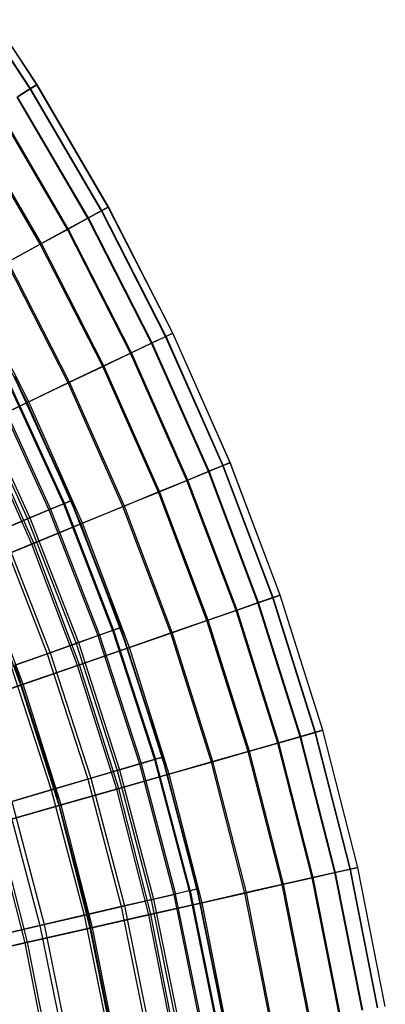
# Model space of a CAD drawing. Extents: x 0.1 to 12.1, y -6 to 6.
# Tile 320 of 334: x 11.1 to 12, y 1 to 3.3. Entities that reach past the tile are written whole.
import ezdxf

# ---------------------------------------------------------------- set-up
doc = ezdxf.new("R2010")
doc.units = 0
doc.header["$LTSCALE"] = 2.54
doc.layers.get('0').update_dxf_attribs({"linetype": 'CONTINUOUS'})

# ---------------------------------------------------------------- blocks, each defined once
blk = doc.blocks.new('DROPS_COLOR_B-11195_STL')
at = {"color": 0}
for p, q in [((11.0835, 2.4699, 7.1893), (11.2164, 2.1791, 7.1893)), ((11.0835, 2.4699, 7.1893), (11.2164, 2.1791, 7.1893)), ((11.0858, 2.471, 8.1669), (11.2187, 2.1801, 8.1669)), ((11.0858, 2.471, 8.1669), (11.2187, 2.1801, 8.1669)), ((11.1005, 2.4782, 7.515), (11.2337, 2.1864, 7.515)), ((11.1005, 2.4782, 7.515), (11.2337, 2.1864, 7.515)), ((11.1012, 2.4786, 7.8412), (11.2345, 2.1868, 7.8412)), ((11.1012, 2.4786, 7.8412), (11.2345, 2.1868, 7.8412)), ((11.0505, 2.4537, 6.8652), (11.1824, 2.1648, 6.8652)), ((11.0505, 2.4537, 6.8652), (11.1824, 2.1648, 6.8652)), ((11.0543, 2.4555, 8.4912), (11.1863, 2.1664, 8.4912)), ((11.0543, 2.4555, 8.4912), (11.1863, 2.1664, 8.4912)), ((11.0014, 2.4295, 6.5436), (11.132, 2.1435, 6.5436)), ((11.0014, 2.4295, 6.5436), (11.132, 2.1435, 6.5436)), ((11.0067, 2.4321, 8.8131), (11.1374, 2.1457, 8.8131)), ((11.0067, 2.4321, 8.8131), (11.1374, 2.1457, 8.8131)), ((11.1824, 2.1648, 6.8652), (11.2164, 2.1791, 7.1893)), ((11.1824, 2.1648, 6.8652), (11.2164, 2.1791, 7.1893)), ((11.2187, 2.1801, 8.1669), (11.1863, 2.1664, 8.4912)), ((11.2187, 2.1801, 8.1669), (11.1863, 2.1664, 8.4912)), ((11.2164, 2.1791, 7.1893), (11.2337, 2.1864, 7.515)), ((11.2164, 2.1791, 7.1893), (11.2337, 2.1864, 7.515)), ((11.2164, 2.1791, 7.1893), (11.3323, 1.8812, 7.1893)), ((11.2164, 2.1791, 7.1893), (11.3323, 1.8812, 7.1893)), ((11.2345, 2.1868, 7.8412), (11.2187, 2.1801, 8.1669)), ((11.2345, 2.1868, 7.8412), (11.2187, 2.1801, 8.1669)), ((11.2187, 2.1801, 8.1669), (11.3347, 1.882, 8.1669)), ((11.2187, 2.1801, 8.1669), (11.3347, 1.882, 8.1669)), ((11.2337, 2.1864, 7.515), (11.2345, 2.1868, 7.8412)), ((11.2337, 2.1864, 7.515), (11.2345, 2.1868, 7.8412)), ((11.2337, 2.1864, 7.515), (11.3501, 1.8875, 7.515)), ((11.2337, 2.1864, 7.515), (11.3501, 1.8875, 7.515)), ((11.2345, 2.1868, 7.8412), (11.3509, 1.8878, 7.8412)), ((11.2345, 2.1868, 7.8412), (11.3509, 1.8878, 7.8412)), ((11.132, 2.1435, 6.5436), (11.1824, 2.1648, 6.8652)), ((11.132, 2.1435, 6.5436), (11.1824, 2.1648, 6.8652)), ((11.1863, 2.1664, 8.4912), (11.1374, 2.1457, 8.8131)), ((11.1863, 2.1664, 8.4912), (11.1374, 2.1457, 8.8131)), ((11.1824, 2.1648, 6.8652), (11.2976, 1.8688, 6.8652)), ((11.1824, 2.1648, 6.8652), (11.2976, 1.8688, 6.8652)), ((11.1863, 2.1664, 8.4912), (11.3016, 1.8702, 8.4912)), ((11.1863, 2.1664, 8.4912), (11.3016, 1.8702, 8.4912)), ((11.0654, 2.1153, 6.2255), (11.132, 2.1435, 6.5436)), ((11.0654, 2.1153, 6.2255), (11.132, 2.1435, 6.5436)), ((11.1374, 2.1457, 8.8131), (11.0723, 2.1182, 9.1315)), ((11.1374, 2.1457, 8.8131), (11.0723, 2.1182, 9.1315)), ((11.132, 2.1435, 6.5436), (11.2461, 1.8504, 6.5436)), ((11.132, 2.1435, 6.5436), (11.2461, 1.8504, 6.5436)), ((11.1374, 2.1457, 8.8131), (11.2517, 1.8524, 8.8131)), ((11.1374, 2.1457, 8.8131), (11.2517, 1.8524, 8.8131)), ((11.0654, 2.1153, 6.2255), (11.1779, 1.8261, 6.2255)), ((11.0654, 2.1153, 6.2255), (11.1779, 1.8261, 6.2255)), ((11.0723, 2.1182, 9.1315), (11.185, 1.8286, 9.1315)), ((11.0723, 2.1182, 9.1315), (11.185, 1.8286, 9.1315)), ((11.2976, 1.8688, 6.8652), (11.3323, 1.8812, 7.1893)), ((11.2976, 1.8688, 6.8652), (11.3323, 1.8812, 7.1893)), ((11.3347, 1.882, 8.1669), (11.3016, 1.8702, 8.4912)), ((11.3347, 1.882, 8.1669), (11.3016, 1.8702, 8.4912)), ((11.3323, 1.8812, 7.1893), (11.3501, 1.8875, 7.515)), ((11.3323, 1.8812, 7.1893), (11.3501, 1.8875, 7.515)), ((11.3323, 1.8812, 7.1893), (11.4311, 1.5771, 7.1893)), ((11.3323, 1.8812, 7.1893), (11.4311, 1.5771, 7.1893)), ((11.3509, 1.8878, 7.8412), (11.3347, 1.882, 8.1669)), ((11.3509, 1.8878, 7.8412), (11.3347, 1.882, 8.1669)), ((11.3347, 1.882, 8.1669), (11.4336, 1.5778, 8.1669)), ((11.3347, 1.882, 8.1669), (11.4336, 1.5778, 8.1669)), ((11.3501, 1.8875, 7.515), (11.3509, 1.8878, 7.8412)), ((11.3501, 1.8875, 7.515), (11.3509, 1.8878, 7.8412)), ((11.3501, 1.8875, 7.515), (11.4492, 1.5824, 7.515)), ((11.3501, 1.8875, 7.515), (11.4492, 1.5824, 7.515)), ((11.3509, 1.8878, 7.8412), (11.4501, 1.5827, 7.8412)), ((11.3509, 1.8878, 7.8412), (11.4501, 1.5827, 7.8412)), ((11.2461, 1.8504, 6.5436), (11.2976, 1.8688, 6.8652)), ((11.2461, 1.8504, 6.5436), (11.2976, 1.8688, 6.8652)), ((11.3016, 1.8702, 8.4912), (11.2517, 1.8524, 8.8131)), ((11.3016, 1.8702, 8.4912), (11.2517, 1.8524, 8.8131)), ((11.2976, 1.8688, 6.8652), (11.3958, 1.5667, 6.8652)), ((11.2976, 1.8688, 6.8652), (11.3958, 1.5667, 6.8652)), ((11.3016, 1.8702, 8.4912), (11.3998, 1.5679, 8.4912)), ((11.3016, 1.8702, 8.4912), (11.3998, 1.5679, 8.4912)), ((11.1779, 1.8261, 6.2255), (11.2461, 1.8504, 6.5436)), ((11.1779, 1.8261, 6.2255), (11.2461, 1.8504, 6.5436)), ((11.2517, 1.8524, 8.8131), (11.185, 1.8286, 9.1315)), ((11.2517, 1.8524, 8.8131), (11.185, 1.8286, 9.1315)), ((11.2461, 1.8504, 6.5436), (11.3433, 1.5513, 6.5436)), ((11.2461, 1.8504, 6.5436), (11.3433, 1.5513, 6.5436)), ((11.2517, 1.8524, 8.8131), (11.3489, 1.553, 8.8131)), ((11.2517, 1.8524, 8.8131), (11.3489, 1.553, 8.8131)), ((11.0933, 1.7959, 5.9119), (11.1779, 1.8261, 6.2255)), ((11.0933, 1.7959, 5.9119), (11.1779, 1.8261, 6.2255)), ((11.185, 1.8286, 9.1315), (11.1019, 1.799, 9.4456)), ((11.185, 1.8286, 9.1315), (11.1019, 1.799, 9.4456)), ((11.1779, 1.8261, 6.2255), (11.2739, 1.5309, 6.2255)), ((11.1779, 1.8261, 6.2255), (11.2739, 1.5309, 6.2255)), ((11.185, 1.8286, 9.1315), (11.2811, 1.533, 9.1315)), ((11.185, 1.8286, 9.1315), (11.2811, 1.533, 9.1315)), ((11.0933, 1.7959, 5.9119), (11.1876, 1.5056, 5.9119)), ((11.0933, 1.7959, 5.9119), (11.1876, 1.5056, 5.9119)), ((11.1019, 1.799, 9.4456), (11.1964, 1.5082, 9.4456)), ((11.1019, 1.799, 9.4456), (11.1964, 1.5082, 9.4456)), ((11.4311, 1.5771, 7.1893), (11.3958, 1.5667, 6.8652)), ((11.4311, 1.5771, 7.1893), (11.3958, 1.5667, 6.8652)), ((11.3998, 1.5679, 8.4912), (11.4336, 1.5778, 8.1669)), ((11.3998, 1.5679, 8.4912), (11.4336, 1.5778, 8.1669)), ((11.4492, 1.5824, 7.515), (11.4311, 1.5771, 7.1893)), ((11.4492, 1.5824, 7.515), (11.4311, 1.5771, 7.1893)), ((11.4311, 1.5771, 7.1893), (11.5124, 1.2679, 7.1893)), ((11.4311, 1.5771, 7.1893), (11.5124, 1.2679, 7.1893)), ((11.4336, 1.5778, 8.1669), (11.4501, 1.5827, 7.8412)), ((11.4336, 1.5778, 8.1669), (11.4501, 1.5827, 7.8412)), ((11.5149, 1.2685, 8.1669), (11.4336, 1.5778, 8.1669)), ((11.5149, 1.2685, 8.1669), (11.4336, 1.5778, 8.1669)), ((11.4501, 1.5827, 7.8412), (11.4492, 1.5824, 7.515)), ((11.4501, 1.5827, 7.8412), (11.4492, 1.5824, 7.515)), ((11.4492, 1.5824, 7.515), (11.5308, 1.2722, 7.515)), ((11.4492, 1.5824, 7.515), (11.5308, 1.2722, 7.515)), ((11.4501, 1.5827, 7.8412), (11.5316, 1.2724, 7.8412)), ((11.4501, 1.5827, 7.8412), (11.5316, 1.2724, 7.8412)), ((11.2811, 1.533, 9.1315), (11.3489, 1.553, 8.8131)), ((11.2811, 1.533, 9.1315), (11.3489, 1.553, 8.8131)), ((11.3958, 1.5667, 6.8652), (11.3433, 1.5513, 6.5436)), ((11.3958, 1.5667, 6.8652), (11.3433, 1.5513, 6.5436)), ((11.3489, 1.553, 8.8131), (11.3998, 1.5679, 8.4912)), ((11.3489, 1.553, 8.8131), (11.3998, 1.5679, 8.4912)), ((11.3489, 1.553, 8.8131), (11.429, 1.2485, 8.8131)), ((11.3489, 1.553, 8.8131), (11.429, 1.2485, 8.8131)), ((11.3958, 1.5667, 6.8652), (11.4765, 1.2596, 6.8652)), ((11.3958, 1.5667, 6.8652), (11.4765, 1.2596, 6.8652)), ((11.3998, 1.5679, 8.4912), (11.4806, 1.2605, 8.4912)), ((11.3998, 1.5679, 8.4912), (11.4806, 1.2605, 8.4912)), ((11.2739, 1.5309, 6.2255), (11.1876, 1.5056, 5.9119)), ((11.2739, 1.5309, 6.2255), (11.1876, 1.5056, 5.9119)), ((11.1964, 1.5082, 9.4456), (11.2811, 1.533, 9.1315)), ((11.1964, 1.5082, 9.4456), (11.2811, 1.533, 9.1315)), ((11.3433, 1.5513, 6.5436), (11.2739, 1.5309, 6.2255)), ((11.3433, 1.5513, 6.5436), (11.2739, 1.5309, 6.2255)), ((11.2739, 1.5309, 6.2255), (11.3527, 1.2308, 6.2255)), ((11.2739, 1.5309, 6.2255), (11.3527, 1.2308, 6.2255)), ((11.2811, 1.533, 9.1315), (11.3601, 1.2325, 9.1315)), ((11.2811, 1.533, 9.1315), (11.3601, 1.2325, 9.1315)), ((11.3433, 1.5513, 6.5436), (11.4233, 1.2472, 6.5436)), ((11.3433, 1.5513, 6.5436), (11.4233, 1.2472, 6.5436)), ((11.0952, 1.4785, 9.7543), (11.1964, 1.5082, 9.4456)), ((11.0952, 1.4785, 9.7543), (11.1964, 1.5082, 9.4456)), ((11.1964, 1.5082, 9.4456), (11.2741, 1.2125, 9.4456)), ((11.1964, 1.5082, 9.4456), (11.2741, 1.2125, 9.4456)), ((11.1876, 1.5056, 5.9119), (11.0849, 1.4755, 5.6038)), ((11.1876, 1.5056, 5.9119), (11.0849, 1.4755, 5.6038)), ((11.1876, 1.5056, 5.9119), (11.2652, 1.2104, 5.9119)), ((11.1876, 1.5056, 5.9119), (11.2652, 1.2104, 5.9119)), ((11.0849, 1.4755, 5.6038), (11.161, 1.1862, 5.6038)), ((11.0849, 1.4755, 5.6038), (11.161, 1.1862, 5.6038)), ((11.0952, 1.4785, 9.7543), (11.1714, 1.1886, 9.7543)), ((11.0952, 1.4785, 9.7543), (11.1714, 1.1886, 9.7543)), ((11.4765, 1.2596, 6.8652), (11.4233, 1.2472, 6.5436)), ((11.4765, 1.2596, 6.8652), (11.4233, 1.2472, 6.5436)), ((11.429, 1.2485, 8.8131), (11.4806, 1.2605, 8.4912)), ((11.429, 1.2485, 8.8131), (11.4806, 1.2605, 8.4912)), ((11.5124, 1.2679, 7.1893), (11.4765, 1.2596, 6.8652)), ((11.5124, 1.2679, 7.1893), (11.4765, 1.2596, 6.8652)), ((11.4765, 1.2596, 6.8652), (11.5396, 0.9483, 6.8652)), ((11.4765, 1.2596, 6.8652), (11.5396, 0.9483, 6.8652)), ((11.5149, 1.2685, 8.1669), (11.4806, 1.2605, 8.4912)), ((11.5149, 1.2685, 8.1669), (11.4806, 1.2605, 8.4912)), ((11.5437, 0.949, 8.4912), (11.4806, 1.2605, 8.4912)), ((11.5437, 0.949, 8.4912), (11.4806, 1.2605, 8.4912)), ((11.5308, 1.2722, 7.515), (11.5124, 1.2679, 7.1893)), ((11.5308, 1.2722, 7.515), (11.5124, 1.2679, 7.1893)), ((11.5124, 1.2679, 7.1893), (11.5759, 0.9546, 7.1893)), ((11.5124, 1.2679, 7.1893), (11.5759, 0.9546, 7.1893)), ((11.5149, 1.2685, 8.1669), (11.5316, 1.2724, 7.8412)), ((11.5149, 1.2685, 8.1669), (11.5316, 1.2724, 7.8412)), ((11.5149, 1.2685, 8.1669), (11.5784, 0.955, 8.1669)), ((11.5149, 1.2685, 8.1669), (11.5784, 0.955, 8.1669)), ((11.5316, 1.2724, 7.8412), (11.5308, 1.2722, 7.515)), ((11.5316, 1.2724, 7.8412), (11.5308, 1.2722, 7.515)), ((11.5308, 1.2722, 7.515), (11.5945, 0.9578, 7.515)), ((11.5308, 1.2722, 7.515), (11.5945, 0.9578, 7.515)), ((11.5316, 1.2724, 7.8412), (11.5953, 0.9579, 7.8412)), ((11.5316, 1.2724, 7.8412), (11.5953, 0.9579, 7.8412)), ((11.3527, 1.2308, 6.2255), (11.2652, 1.2104, 5.9119)), ((11.3527, 1.2308, 6.2255), (11.2652, 1.2104, 5.9119)), ((11.2741, 1.2125, 9.4456), (11.3601, 1.2325, 9.1315)), ((11.2741, 1.2125, 9.4456), (11.3601, 1.2325, 9.1315)), ((11.4233, 1.2472, 6.5436), (11.3527, 1.2308, 6.2255)), ((11.4233, 1.2472, 6.5436), (11.3527, 1.2308, 6.2255)), ((11.3527, 1.2308, 6.2255), (11.4144, 0.9266, 6.2255)), ((11.3527, 1.2308, 6.2255), (11.4144, 0.9266, 6.2255)), ((11.3601, 1.2325, 9.1315), (11.429, 1.2485, 8.8131)), ((11.3601, 1.2325, 9.1315), (11.429, 1.2485, 8.8131)), ((11.3601, 1.2325, 9.1315), (11.4218, 0.9279, 9.1315)), ((11.3601, 1.2325, 9.1315), (11.4218, 0.9279, 9.1315)), ((11.4233, 1.2472, 6.5436), (11.4857, 0.939, 6.5436)), ((11.4233, 1.2472, 6.5436), (11.4857, 0.939, 6.5436)), ((11.429, 1.2485, 8.8131), (11.4915, 0.94, 8.8131)), ((11.429, 1.2485, 8.8131), (11.4915, 0.94, 8.8131)), ((11.2652, 1.2104, 5.9119), (11.161, 1.1862, 5.6038)), ((11.2652, 1.2104, 5.9119), (11.161, 1.1862, 5.6038)), ((11.1714, 1.1886, 9.7543), (11.2741, 1.2125, 9.4456)), ((11.1714, 1.1886, 9.7543), (11.2741, 1.2125, 9.4456)), ((11.2652, 1.2104, 5.9119), (11.3258, 0.9113, 5.9119)), ((11.2652, 1.2104, 5.9119), (11.3258, 0.9113, 5.9119)), ((11.2741, 1.2125, 9.4456), (11.3348, 0.9128, 9.4456)), ((11.2741, 1.2125, 9.4456), (11.3348, 0.9128, 9.4456)), ((11.161, 1.1862, 5.6038), (11.0403, 1.1581, 5.3021)), ((11.161, 1.1862, 5.6038), (11.0403, 1.1581, 5.3021)), ((11.0522, 1.1609, 10.0567), (11.1714, 1.1886, 9.7543)), ((11.0522, 1.1609, 10.0567), (11.1714, 1.1886, 9.7543)), ((11.161, 1.1862, 5.6038), (11.2204, 0.893, 5.6038)), ((11.161, 1.1862, 5.6038), (11.2204, 0.893, 5.6038)), ((11.1714, 1.1886, 9.7543), (11.2309, 0.8949, 9.7543)), ((11.1714, 1.1886, 9.7543), (11.2309, 0.8949, 9.7543))]:
    blk.add_line(p, q, dxfattribs=at)
blk = doc.blocks.new('GROUP_1')
at = {"color": 0}
for p, q in [((11.0941, 9.163, 5.8286), (10.9102, 9.4412, 5.8286)), ((11.0941, 9.163, 5.8286), (10.9102, 9.4412, 5.8286)), ((11.0943, 9.1631, 6.159), (10.9105, 9.4414, 6.159)), ((11.0943, 9.1631, 6.159), (10.9105, 9.4414, 6.159)), ((11.0783, 9.1532, 5.4987), (10.8951, 9.4305, 5.4987)), ((11.0783, 9.1532, 5.4987), (10.8951, 9.4305, 5.4987)), ((11.0792, 9.1537, 6.489), (10.8959, 9.4311, 6.489)), ((11.0792, 9.1537, 6.489), (10.8959, 9.4311, 6.489)), ((11.0783, 9.1532, 5.4987), (11.0941, 9.163, 5.8286)), ((11.0783, 9.1532, 5.4987), (11.0941, 9.163, 5.8286)), ((11.0943, 9.1631, 6.159), (11.0792, 9.1537, 6.489)), ((11.0943, 9.1631, 6.159), (11.0792, 9.1537, 6.489)), ((11.0941, 9.163, 5.8286), (11.0943, 9.1631, 6.159)), ((11.0941, 9.163, 5.8286), (11.0943, 9.1631, 6.159)), ((11.2621, 8.875, 5.8286), (11.0941, 9.163, 5.8286)), ((11.2621, 8.875, 5.8286), (11.0941, 9.163, 5.8286)), ((11.2624, 8.8751, 6.159), (11.0943, 9.1631, 6.159)), ((11.2624, 8.8751, 6.159), (11.0943, 9.1631, 6.159)), ((11.0472, 9.1338, 5.1703), (11.0783, 9.1532, 5.4987)), ((11.0472, 9.1338, 5.1703), (11.0783, 9.1532, 5.4987)), ((11.2137, 8.8485, 5.1703), (11.0472, 9.1338, 5.1703)), ((11.2137, 8.8485, 5.1703), (11.0472, 9.1338, 5.1703)), ((11.0792, 9.1537, 6.489), (11.0486, 9.1347, 6.8175)), ((11.0792, 9.1537, 6.489), (11.0486, 9.1347, 6.8175)), ((11.2152, 8.8493, 6.8175), (11.0486, 9.1347, 6.8175)), ((11.2152, 8.8493, 6.8175), (11.0486, 9.1347, 6.8175)), ((11.2458, 8.8661, 5.4987), (11.0783, 9.1532, 5.4987)), ((11.2458, 8.8661, 5.4987), (11.0783, 9.1532, 5.4987)), ((11.2467, 8.8666, 6.489), (11.0792, 9.1537, 6.489)), ((11.2467, 8.8666, 6.489), (11.0792, 9.1537, 6.489)), ((11.1657, 8.8222, 4.8444), (11.0007, 9.105, 4.8444)), ((11.1657, 8.8222, 4.8444), (11.0007, 9.105, 4.8444)), ((11.1678, 8.8234, 7.1435), (11.0027, 9.1062, 7.1435)), ((11.1678, 8.8234, 7.1435), (11.0027, 9.1062, 7.1435)), ((11.102, 8.7874, 4.522), (10.9391, 9.0667, 4.522)), ((11.102, 8.7874, 4.522), (10.9391, 9.0667, 4.522)), ((11.1047, 8.7889, 7.466), (10.9417, 9.0683, 7.466)), ((11.1047, 8.7889, 7.466), (10.9417, 9.0683, 7.466)), ((11.2137, 8.8485, 5.1703), (11.2458, 8.8661, 5.4987)), ((11.2137, 8.8485, 5.1703), (11.2458, 8.8661, 5.4987)), ((11.2467, 8.8666, 6.489), (11.2152, 8.8493, 6.8175)), ((11.2467, 8.8666, 6.489), (11.2152, 8.8493, 6.8175)), ((11.2458, 8.8661, 5.4987), (11.2621, 8.875, 5.8286)), ((11.2458, 8.8661, 5.4987), (11.2621, 8.875, 5.8286)), ((11.3972, 8.5701, 5.4987), (11.2458, 8.8661, 5.4987)), ((11.3972, 8.5701, 5.4987), (11.2458, 8.8661, 5.4987)), ((11.2624, 8.8751, 6.159), (11.2467, 8.8666, 6.489)), ((11.2624, 8.8751, 6.159), (11.2467, 8.8666, 6.489)), ((11.3981, 8.5705, 6.489), (11.2467, 8.8666, 6.489)), ((11.3981, 8.5705, 6.489), (11.2467, 8.8666, 6.489)), ((11.2621, 8.875, 5.8286), (11.2624, 8.8751, 6.159)), ((11.2621, 8.875, 5.8286), (11.2624, 8.8751, 6.159)), ((11.4139, 8.5781, 5.8286), (11.2621, 8.875, 5.8286)), ((11.4139, 8.5781, 5.8286), (11.2621, 8.875, 5.8286)), ((11.4142, 8.5782, 6.159), (11.2624, 8.8751, 6.159)), ((11.4142, 8.5782, 6.159), (11.2624, 8.8751, 6.159)), ((11.1657, 8.8222, 4.8444), (11.2137, 8.8485, 5.1703)), ((11.1657, 8.8222, 4.8444), (11.2137, 8.8485, 5.1703)), ((11.2152, 8.8493, 6.8175), (11.1678, 8.8234, 7.1435)), ((11.2152, 8.8493, 6.8175), (11.1678, 8.8234, 7.1435)), ((11.3641, 8.5543, 5.1703), (11.2137, 8.8485, 5.1703)), ((11.3641, 8.5543, 5.1703), (11.2137, 8.8485, 5.1703)), ((11.3656, 8.555, 6.8175), (11.2152, 8.8493, 6.8175)), ((11.3656, 8.555, 6.8175), (11.2152, 8.8493, 6.8175)), ((11.102, 8.7874, 4.522), (11.1657, 8.8222, 4.8444)), ((11.102, 8.7874, 4.522), (11.1657, 8.8222, 4.8444)), ((11.1678, 8.8234, 7.1435), (11.1047, 8.7889, 7.466)), ((11.1678, 8.8234, 7.1435), (11.1047, 8.7889, 7.466)), ((11.3147, 8.5308, 4.8444), (11.1657, 8.8222, 4.8444)), ((11.3147, 8.5308, 4.8444), (11.1657, 8.8222, 4.8444)), ((11.3168, 8.5318, 7.1435), (11.1678, 8.8234, 7.1435)), ((11.3168, 8.5318, 7.1435), (11.1678, 8.8234, 7.1435)), ((11.0229, 8.7442, 4.2042), (11.102, 8.7874, 4.522)), ((11.0229, 8.7442, 4.2042), (11.102, 8.7874, 4.522)), ((11.1047, 8.7889, 7.466), (11.0262, 8.7459, 7.784)), ((11.1047, 8.7889, 7.466), (11.0262, 8.7459, 7.784)), ((11.2492, 8.4996, 4.522), (11.102, 8.7874, 4.522)), ((11.2492, 8.4996, 4.522), (11.102, 8.7874, 4.522)), ((11.252, 8.5009, 7.466), (11.1047, 8.7889, 7.466)), ((11.252, 8.5009, 7.466), (11.1047, 8.7889, 7.466)), ((11.1678, 8.4608, 4.2042), (11.0229, 8.7442, 4.2042)), ((11.1678, 8.4608, 4.2042), (11.0229, 8.7442, 4.2042)), ((11.1711, 8.4624, 7.784), (11.0262, 8.7459, 7.784)), ((11.1711, 8.4624, 7.784), (11.0262, 8.7459, 7.784)), ((11.0707, 8.4145, 3.8917), (10.9286, 8.6926, 3.8917)), ((11.0707, 8.4145, 3.8917), (10.9286, 8.6926, 3.8917)), ((11.0746, 8.4164, 8.0967), (10.9324, 8.6946, 8.0967)), ((11.0746, 8.4164, 8.0967), (10.9324, 8.6946, 8.0967)), ((11.3972, 8.5701, 5.4987), (11.4139, 8.5781, 5.8286)), ((11.3972, 8.5701, 5.4987), (11.4139, 8.5781, 5.8286)), ((11.4142, 8.5782, 6.159), (11.3981, 8.5705, 6.489)), ((11.4142, 8.5782, 6.159), (11.3981, 8.5705, 6.489)), ((11.4139, 8.5781, 5.8286), (11.4142, 8.5782, 6.159)), ((11.4139, 8.5781, 5.8286), (11.4142, 8.5782, 6.159)), ((11.549, 8.2732, 5.8286), (11.4139, 8.5781, 5.8286)), ((11.549, 8.2732, 5.8286), (11.4139, 8.5781, 5.8286)), ((11.5493, 8.2733, 6.159), (11.4142, 8.5782, 6.159)), ((11.5493, 8.2733, 6.159), (11.4142, 8.5782, 6.159)), ((11.3147, 8.5308, 4.8444), (11.3641, 8.5543, 5.1703)), ((11.3147, 8.5308, 4.8444), (11.3641, 8.5543, 5.1703)), ((11.3656, 8.555, 6.8175), (11.3168, 8.5318, 7.1435)), ((11.3656, 8.555, 6.8175), (11.3168, 8.5318, 7.1435)), ((11.3641, 8.5543, 5.1703), (11.3972, 8.5701, 5.4987)), ((11.3641, 8.5543, 5.1703), (11.3972, 8.5701, 5.4987)), ((11.4979, 8.2523, 5.1703), (11.3641, 8.5543, 5.1703)), ((11.4979, 8.2523, 5.1703), (11.3641, 8.5543, 5.1703)), ((11.3981, 8.5705, 6.489), (11.3656, 8.555, 6.8175)), ((11.3981, 8.5705, 6.489), (11.3656, 8.555, 6.8175)), ((11.4995, 8.2529, 6.8175), (11.3656, 8.555, 6.8175)), ((11.4995, 8.2529, 6.8175), (11.3656, 8.555, 6.8175)), ((11.5318, 8.2662, 5.4987), (11.3972, 8.5701, 5.4987)), ((11.5318, 8.2662, 5.4987), (11.3972, 8.5701, 5.4987)), ((11.5328, 8.2666, 6.489), (11.3981, 8.5705, 6.489)), ((11.5328, 8.2666, 6.489), (11.3981, 8.5705, 6.489)), ((11.2492, 8.4996, 4.522), (11.3147, 8.5308, 4.8444)), ((11.2492, 8.4996, 4.522), (11.3147, 8.5308, 4.8444)), ((11.3168, 8.5318, 7.1435), (11.252, 8.5009, 7.466)), ((11.3168, 8.5318, 7.1435), (11.252, 8.5009, 7.466)), ((11.4473, 8.2315, 4.8444), (11.3147, 8.5308, 4.8444)), ((11.4473, 8.2315, 4.8444), (11.3147, 8.5308, 4.8444)), ((11.4495, 8.2324, 7.1435), (11.3168, 8.5318, 7.1435)), ((11.4495, 8.2324, 7.1435), (11.3168, 8.5318, 7.1435)), ((11.1678, 8.4608, 4.2042), (11.2492, 8.4996, 4.522)), ((11.1678, 8.4608, 4.2042), (11.2492, 8.4996, 4.522)), ((11.252, 8.5009, 7.466), (11.1711, 8.4624, 7.784)), ((11.252, 8.5009, 7.466), (11.1711, 8.4624, 7.784)), ((11.3802, 8.204, 4.522), (11.2492, 8.4996, 4.522)), ((11.3802, 8.204, 4.522), (11.2492, 8.4996, 4.522)), ((11.383, 8.2051, 7.466), (11.252, 8.5009, 7.466)), ((11.383, 8.2051, 7.466), (11.252, 8.5009, 7.466)), ((11.0707, 8.4145, 3.8917), (11.1678, 8.4608, 4.2042)), ((11.0707, 8.4145, 3.8917), (11.1678, 8.4608, 4.2042)), ((11.1711, 8.4624, 7.784), (11.0746, 8.4164, 8.0967)), ((11.1711, 8.4624, 7.784), (11.0746, 8.4164, 8.0967)), ((11.2967, 8.1698, 4.2042), (11.1678, 8.4608, 4.2042)), ((11.2967, 8.1698, 4.2042), (11.1678, 8.4608, 4.2042)), ((11.3001, 8.1712, 7.784), (11.1711, 8.4624, 7.784)), ((11.3001, 8.1712, 7.784), (11.1711, 8.4624, 7.784)), ((10.9583, 8.3609, 3.5857), (11.0707, 8.4145, 3.8917)), ((10.9583, 8.3609, 3.5857), (11.0707, 8.4145, 3.8917)), ((11.0746, 8.4164, 8.0967), (10.9628, 8.363, 8.403)), ((11.0746, 8.4164, 8.0967), (10.9628, 8.363, 8.403)), ((11.1972, 8.1289, 3.8917), (11.0707, 8.4145, 3.8917)), ((11.1972, 8.1289, 3.8917), (11.0707, 8.4145, 3.8917)), ((11.2012, 8.1306, 8.0967), (11.0746, 8.4164, 8.0967)), ((11.2012, 8.1306, 8.0967), (11.0746, 8.4164, 8.0967)), ((11.082, 8.0817, 3.5857), (10.9583, 8.3609, 3.5857)), ((11.082, 8.0817, 3.5857), (10.9583, 8.3609, 3.5857)), ((11.0866, 8.0836, 8.403), (10.9628, 8.363, 8.403)), ((11.0866, 8.0836, 8.403), (10.9628, 8.363, 8.403)), ((11.4473, 8.2315, 4.8444), (11.4979, 8.2523, 5.1703)), ((11.4473, 8.2315, 4.8444), (11.4979, 8.2523, 5.1703)), ((11.4995, 8.2529, 6.8175), (11.4495, 8.2324, 7.1435)), ((11.4995, 8.2529, 6.8175), (11.4495, 8.2324, 7.1435)), ((11.4979, 8.2523, 5.1703), (11.5318, 8.2662, 5.4987)), ((11.4979, 8.2523, 5.1703), (11.5318, 8.2662, 5.4987)), ((11.6147, 7.9432, 5.1703), (11.4979, 8.2523, 5.1703)), ((11.6147, 7.9432, 5.1703), (11.4979, 8.2523, 5.1703)), ((11.5328, 8.2666, 6.489), (11.4995, 8.2529, 6.8175)), ((11.5328, 8.2666, 6.489), (11.4995, 8.2529, 6.8175)), ((11.6163, 7.9438, 6.8175), (11.4995, 8.2529, 6.8175)), ((11.6163, 7.9438, 6.8175), (11.4995, 8.2529, 6.8175)), ((11.5318, 8.2662, 5.4987), (11.549, 8.2732, 5.8286)), ((11.5318, 8.2662, 5.4987), (11.549, 8.2732, 5.8286)), ((11.6494, 7.9552, 5.4987), (11.5318, 8.2662, 5.4987)), ((11.6494, 7.9552, 5.4987), (11.5318, 8.2662, 5.4987)), ((11.5493, 8.2733, 6.159), (11.5328, 8.2666, 6.489)), ((11.5493, 8.2733, 6.159), (11.5328, 8.2666, 6.489)), ((11.6503, 7.9556, 6.489), (11.5328, 8.2666, 6.489)), ((11.6503, 7.9556, 6.489), (11.5328, 8.2666, 6.489)), ((11.549, 8.2732, 5.8286), (11.5493, 8.2733, 6.159)), ((11.549, 8.2732, 5.8286), (11.5493, 8.2733, 6.159)), ((11.6669, 7.9613, 5.8286), (11.549, 8.2732, 5.8286)), ((11.6669, 7.9613, 5.8286), (11.549, 8.2732, 5.8286)), ((11.6672, 7.9614, 6.159), (11.5493, 8.2733, 6.159)), ((11.6672, 7.9614, 6.159), (11.5493, 8.2733, 6.159)), ((11.3802, 8.204, 4.522), (11.4473, 8.2315, 4.8444)), ((11.3802, 8.204, 4.522), (11.4473, 8.2315, 4.8444)), ((11.4495, 8.2324, 7.1435), (11.383, 8.2051, 7.466)), ((11.4495, 8.2324, 7.1435), (11.383, 8.2051, 7.466)), ((11.563, 7.9253, 4.8444), (11.4473, 8.2315, 4.8444)), ((11.563, 7.9253, 4.8444), (11.4473, 8.2315, 4.8444)), ((11.5653, 7.9261, 7.1435), (11.4495, 8.2324, 7.1435)), ((11.5653, 7.9261, 7.1435), (11.4495, 8.2324, 7.1435)), ((11.383, 8.2051, 7.466), (11.3001, 8.1712, 7.784)), ((11.383, 8.2051, 7.466), (11.3001, 8.1712, 7.784)), ((11.4974, 7.9026, 7.466), (11.383, 8.2051, 7.466)), ((11.4974, 7.9026, 7.466), (11.383, 8.2051, 7.466)), ((11.2967, 8.1698, 4.2042), (11.3802, 8.204, 4.522)), ((11.2967, 8.1698, 4.2042), (11.3802, 8.204, 4.522)), ((11.4945, 7.9016, 4.522), (11.3802, 8.204, 4.522)), ((11.4945, 7.9016, 4.522), (11.3802, 8.204, 4.522)), ((11.1972, 8.1289, 3.8917), (11.2967, 8.1698, 4.2042)), ((11.1972, 8.1289, 3.8917), (11.2967, 8.1698, 4.2042)), ((11.3001, 8.1712, 7.784), (11.2012, 8.1306, 8.0967)), ((11.3001, 8.1712, 7.784), (11.2012, 8.1306, 8.0967)), ((11.4093, 7.872, 4.2042), (11.2967, 8.1698, 4.2042)), ((11.4093, 7.872, 4.2042), (11.2967, 8.1698, 4.2042)), ((11.4128, 7.8732, 7.784), (11.3001, 8.1712, 7.784)), ((11.4128, 7.8732, 7.784), (11.3001, 8.1712, 7.784)), ((11.082, 8.0817, 3.5857), (11.1972, 8.1289, 3.8917)), ((11.082, 8.0817, 3.5857), (11.1972, 8.1289, 3.8917)), ((11.2012, 8.1306, 8.0967), (11.0866, 8.0836, 8.403)), ((11.2012, 8.1306, 8.0967), (11.0866, 8.0836, 8.403)), ((11.3077, 7.8368, 3.8917), (11.1972, 8.1289, 3.8917)), ((11.3077, 7.8368, 3.8917), (11.1972, 8.1289, 3.8917)), ((11.3118, 7.8382, 8.0967), (11.2012, 8.1306, 8.0967)), ((11.3118, 7.8382, 8.0967), (11.2012, 8.1306, 8.0967)), ((10.9513, 8.0281, 3.2869), (11.082, 8.0817, 3.5857)), ((10.9513, 8.0281, 3.2869), (11.082, 8.0817, 3.5857)), ((11.0866, 8.0836, 8.403), (10.9565, 8.0302, 8.702)), ((11.0866, 8.0836, 8.403), (10.9565, 8.0302, 8.702)), ((11.19, 7.796, 3.5857), (11.082, 8.0817, 3.5857)), ((11.19, 7.796, 3.5857), (11.082, 8.0817, 3.5857)), ((11.1946, 7.7976, 8.403), (11.0866, 8.0836, 8.403)), ((11.1946, 7.7976, 8.403), (11.0866, 8.0836, 8.403)), ((11.0565, 7.7498, 3.2869), (10.9513, 8.0281, 3.2869)), ((11.0565, 7.7498, 3.2869), (10.9513, 8.0281, 3.2869)), ((11.0618, 7.7516, 8.702), (10.9565, 8.0302, 8.702)), ((11.0618, 7.7516, 8.702), (10.9565, 8.0302, 8.702)), ((11.6147, 7.9432, 5.1703), (11.6494, 7.9552, 5.4987)), ((11.6147, 7.9432, 5.1703), (11.6494, 7.9552, 5.4987)), ((11.6503, 7.9556, 6.489), (11.6163, 7.9438, 6.8175)), ((11.6503, 7.9556, 6.489), (11.6163, 7.9438, 6.8175)), ((11.6494, 7.9552, 5.4987), (11.6669, 7.9613, 5.8286)), ((11.6494, 7.9552, 5.4987), (11.6669, 7.9613, 5.8286)), ((11.7494, 7.6383, 5.4987), (11.6494, 7.9552, 5.4987)), ((11.7494, 7.6383, 5.4987), (11.6494, 7.9552, 5.4987)), ((11.6672, 7.9614, 6.159), (11.6503, 7.9556, 6.489)), ((11.6672, 7.9614, 6.159), (11.6503, 7.9556, 6.489)), ((11.7504, 7.6385, 6.489), (11.6503, 7.9556, 6.489)), ((11.7504, 7.6385, 6.489), (11.6503, 7.9556, 6.489)), ((11.6669, 7.9613, 5.8286), (11.6672, 7.9614, 6.159)), ((11.6669, 7.9613, 5.8286), (11.6672, 7.9614, 6.159)), ((11.7673, 7.6433, 5.8286), (11.6669, 7.9613, 5.8286)), ((11.7673, 7.6433, 5.8286), (11.6669, 7.9613, 5.8286)), ((11.7676, 7.6434, 6.159), (11.6672, 7.9614, 6.159)), ((11.7676, 7.6434, 6.159), (11.6672, 7.9614, 6.159)), ((11.563, 7.9253, 4.8444), (11.6147, 7.9432, 5.1703)), ((11.563, 7.9253, 4.8444), (11.6147, 7.9432, 5.1703)), ((11.6163, 7.9438, 6.8175), (11.5653, 7.9261, 7.1435)), ((11.6163, 7.9438, 6.8175), (11.5653, 7.9261, 7.1435)), ((11.7142, 7.6282, 5.1703), (11.6147, 7.9432, 5.1703)), ((11.7142, 7.6282, 5.1703), (11.6147, 7.9432, 5.1703)), ((11.7158, 7.6287, 6.8175), (11.6163, 7.9438, 6.8175)), ((11.7158, 7.6287, 6.8175), (11.6163, 7.9438, 6.8175)), ((11.4945, 7.9016, 4.522), (11.563, 7.9253, 4.8444)), ((11.4945, 7.9016, 4.522), (11.563, 7.9253, 4.8444)), ((11.5653, 7.9261, 7.1435), (11.4974, 7.9026, 7.466)), ((11.5653, 7.9261, 7.1435), (11.4974, 7.9026, 7.466)), ((11.6616, 7.6132, 4.8444), (11.563, 7.9253, 4.8444)), ((11.6616, 7.6132, 4.8444), (11.563, 7.9253, 4.8444)), ((11.6639, 7.6138, 7.1435), (11.5653, 7.9261, 7.1435)), ((11.6639, 7.6138, 7.1435), (11.5653, 7.9261, 7.1435)), ((11.4093, 7.872, 4.2042), (11.4945, 7.9016, 4.522)), ((11.4093, 7.872, 4.2042), (11.4945, 7.9016, 4.522)), ((11.4974, 7.9026, 7.466), (11.4128, 7.8732, 7.784)), ((11.4974, 7.9026, 7.466), (11.4128, 7.8732, 7.784)), ((11.5918, 7.5933, 4.522), (11.4945, 7.9016, 4.522)), ((11.5918, 7.5933, 4.522), (11.4945, 7.9016, 4.522)), ((11.5947, 7.5941, 7.466), (11.4974, 7.9026, 7.466)), ((11.5947, 7.5941, 7.466), (11.4974, 7.9026, 7.466)), ((11.3077, 7.8368, 3.8917), (11.4093, 7.872, 4.2042)), ((11.3077, 7.8368, 3.8917), (11.4093, 7.872, 4.2042)), ((11.4128, 7.8732, 7.784), (11.3118, 7.8382, 8.0967)), ((11.4128, 7.8732, 7.784), (11.3118, 7.8382, 8.0967)), ((11.5051, 7.5685, 4.2042), (11.4093, 7.872, 4.2042)), ((11.5051, 7.5685, 4.2042), (11.4093, 7.872, 4.2042)), ((11.5087, 7.5695, 7.784), (11.4128, 7.8732, 7.784)), ((11.5087, 7.5695, 7.784), (11.4128, 7.8732, 7.784)), ((11.19, 7.796, 3.5857), (11.3077, 7.8368, 3.8917)), ((11.19, 7.796, 3.5857), (11.3077, 7.8368, 3.8917)), ((11.3118, 7.8382, 8.0967), (11.1946, 7.7976, 8.403)), ((11.3118, 7.8382, 8.0967), (11.1946, 7.7976, 8.403)), ((11.4017, 7.539, 3.8917), (11.3077, 7.8368, 3.8917)), ((11.4017, 7.539, 3.8917), (11.3077, 7.8368, 3.8917)), ((11.4059, 7.5402, 8.0967), (11.3118, 7.8382, 8.0967)), ((11.4059, 7.5402, 8.0967), (11.3118, 7.8382, 8.0967)), ((11.0565, 7.7498, 3.2869), (11.19, 7.796, 3.5857)), ((11.0565, 7.7498, 3.2869), (11.19, 7.796, 3.5857)), ((11.1946, 7.7976, 8.403), (11.0618, 7.7516, 8.702)), ((11.1946, 7.7976, 8.403), (11.0618, 7.7516, 8.702)), ((11.2819, 7.5048, 3.5857), (11.19, 7.796, 3.5857)), ((11.2819, 7.5048, 3.5857), (11.19, 7.796, 3.5857)), ((11.2867, 7.5062, 8.403), (11.1946, 7.7976, 8.403)), ((11.2867, 7.5062, 8.403), (11.1946, 7.7976, 8.403)), ((10.9077, 7.6982, 2.9964), (11.0565, 7.7498, 3.2869)), ((10.9077, 7.6982, 2.9964), (11.0565, 7.7498, 3.2869)), ((11.0618, 7.7516, 8.702), (10.9135, 7.7002, 8.9929)), ((11.0618, 7.7516, 8.702), (10.9135, 7.7002, 8.9929)), ((11.1461, 7.466, 3.2869), (11.0565, 7.7498, 3.2869)), ((11.1461, 7.466, 3.2869), (11.0565, 7.7498, 3.2869)), ((11.1514, 7.4676, 8.702), (11.0618, 7.7516, 8.702)), ((11.1514, 7.4676, 8.702), (11.0618, 7.7516, 8.702)), ((11.6616, 7.6132, 4.8444), (11.7142, 7.6282, 5.1703)), ((11.6616, 7.6132, 4.8444), (11.7142, 7.6282, 5.1703)), ((11.7158, 7.6287, 6.8175), (11.6639, 7.6138, 7.1435)), ((11.7158, 7.6287, 6.8175), (11.6639, 7.6138, 7.1435)), ((11.7142, 7.6282, 5.1703), (11.7494, 7.6383, 5.4987)), ((11.7142, 7.6282, 5.1703), (11.7494, 7.6383, 5.4987)), ((11.796, 7.3081, 5.1703), (11.7142, 7.6282, 5.1703)), ((11.796, 7.3081, 5.1703), (11.7142, 7.6282, 5.1703)), ((11.7504, 7.6385, 6.489), (11.7158, 7.6287, 6.8175)), ((11.7504, 7.6385, 6.489), (11.7158, 7.6287, 6.8175)), ((11.7976, 7.3085, 6.8175), (11.7158, 7.6287, 6.8175)), ((11.7976, 7.3085, 6.8175), (11.7158, 7.6287, 6.8175)), ((11.7494, 7.6383, 5.4987), (11.7673, 7.6433, 5.8286)), ((11.7494, 7.6383, 5.4987), (11.7673, 7.6433, 5.8286)), ((11.8317, 7.3162, 5.4987), (11.7494, 7.6383, 5.4987)), ((11.8317, 7.3162, 5.4987), (11.7494, 7.6383, 5.4987)), ((11.7676, 7.6434, 6.159), (11.7504, 7.6385, 6.489)), ((11.7676, 7.6434, 6.159), (11.7504, 7.6385, 6.489)), ((11.8327, 7.3164, 6.489), (11.7504, 7.6385, 6.489)), ((11.8327, 7.3164, 6.489), (11.7504, 7.6385, 6.489)), ((11.7673, 7.6433, 5.8286), (11.7676, 7.6434, 6.159)), ((11.7673, 7.6433, 5.8286), (11.7676, 7.6434, 6.159)), ((11.8498, 7.3203, 5.8286), (11.7673, 7.6433, 5.8286)), ((11.8498, 7.3203, 5.8286), (11.7673, 7.6433, 5.8286)), ((11.8502, 7.3204, 6.159), (11.7676, 7.6434, 6.159)), ((11.8502, 7.3204, 6.159), (11.7676, 7.6434, 6.159)), ((11.5918, 7.5933, 4.522), (11.6616, 7.6132, 4.8444)), ((11.5918, 7.5933, 4.522), (11.6616, 7.6132, 4.8444)), ((11.6639, 7.6138, 7.1435), (11.5947, 7.5941, 7.466)), ((11.6639, 7.6138, 7.1435), (11.5947, 7.5941, 7.466)), ((11.7426, 7.296, 4.8444), (11.6616, 7.6132, 4.8444)), ((11.7426, 7.296, 4.8444), (11.6616, 7.6132, 4.8444)), ((11.745, 7.2966, 7.1435), (11.6639, 7.6138, 7.1435)), ((11.745, 7.2966, 7.1435), (11.6639, 7.6138, 7.1435)), ((11.5051, 7.5685, 4.2042), (11.5918, 7.5933, 4.522)), ((11.5051, 7.5685, 4.2042), (11.5918, 7.5933, 4.522)), ((11.5947, 7.5941, 7.466), (11.5087, 7.5695, 7.784)), ((11.5947, 7.5941, 7.466), (11.5087, 7.5695, 7.784)), ((11.6719, 7.28, 4.522), (11.5918, 7.5933, 4.522)), ((11.6719, 7.28, 4.522), (11.5918, 7.5933, 4.522)), ((11.6748, 7.2807, 7.466), (11.5947, 7.5941, 7.466)), ((11.6748, 7.2807, 7.466), (11.5947, 7.5941, 7.466)), ((11.4017, 7.539, 3.8917), (11.5051, 7.5685, 4.2042)), ((11.4017, 7.539, 3.8917), (11.5051, 7.5685, 4.2042)), ((11.5087, 7.5695, 7.784), (11.4059, 7.5402, 8.0967)), ((11.5087, 7.5695, 7.784), (11.4059, 7.5402, 8.0967)), ((11.5839, 7.2601, 4.2042), (11.5051, 7.5685, 4.2042)), ((11.5839, 7.2601, 4.2042), (11.5051, 7.5685, 4.2042)), ((11.5875, 7.261, 7.784), (11.5087, 7.5695, 7.784)), ((11.5875, 7.261, 7.784), (11.5087, 7.5695, 7.784)), ((11.2819, 7.5048, 3.5857), (11.4017, 7.539, 3.8917)), ((11.2819, 7.5048, 3.5857), (11.4017, 7.539, 3.8917)), ((11.4059, 7.5402, 8.0967), (11.2867, 7.5062, 8.403)), ((11.4059, 7.5402, 8.0967), (11.2867, 7.5062, 8.403)), ((11.479, 7.2364, 3.8917), (11.4017, 7.539, 3.8917)), ((11.479, 7.2364, 3.8917), (11.4017, 7.539, 3.8917)), ((11.4832, 7.2374, 8.0967), (11.4059, 7.5402, 8.0967)), ((11.4832, 7.2374, 8.0967), (11.4059, 7.5402, 8.0967)), ((11.1461, 7.466, 3.2869), (11.2819, 7.5048, 3.5857)), ((11.1461, 7.466, 3.2869), (11.2819, 7.5048, 3.5857)), ((11.2867, 7.5062, 8.403), (11.1514, 7.4676, 8.702)), ((11.2867, 7.5062, 8.403), (11.1514, 7.4676, 8.702)), ((11.3575, 7.2089, 3.5857), (11.2819, 7.5048, 3.5857)), ((11.3575, 7.2089, 3.5857), (11.2819, 7.5048, 3.5857)), ((11.3623, 7.21, 8.403), (11.2867, 7.5062, 8.403)), ((11.3623, 7.21, 8.403), (11.2867, 7.5062, 8.403)), ((10.9946, 7.4228, 2.9964), (11.1461, 7.466, 3.2869)), ((10.9946, 7.4228, 2.9964), (11.1461, 7.466, 3.2869)), ((11.1514, 7.4676, 8.702), (11.0006, 7.4245, 8.9929)), ((11.1514, 7.4676, 8.702), (11.0006, 7.4245, 8.9929)), ((11.2197, 7.1778, 3.2869), (11.1461, 7.466, 3.2869)), ((11.2197, 7.1778, 3.2869), (11.1461, 7.466, 3.2869)), ((11.2252, 7.179, 8.702), (11.1514, 7.4676, 8.702)), ((11.2252, 7.179, 8.702), (11.1514, 7.4676, 8.702)), ((11.0661, 7.143, 2.9964), (10.9946, 7.4228, 2.9964)), ((11.0661, 7.143, 2.9964), (10.9946, 7.4228, 2.9964)), ((11.0722, 7.1444, 8.9929), (11.0006, 7.4245, 8.9929)), ((11.0722, 7.1444, 8.9929), (11.0006, 7.4245, 8.9929)), ((11.7426, 7.296, 4.8444), (11.796, 7.3081, 5.1703)), ((11.7426, 7.296, 4.8444), (11.796, 7.3081, 5.1703)), ((11.7976, 7.3085, 6.8175), (11.745, 7.2966, 7.1435)), ((11.7976, 7.3085, 6.8175), (11.745, 7.2966, 7.1435)), ((11.796, 7.3081, 5.1703), (11.8317, 7.3162, 5.4987)), ((11.796, 7.3081, 5.1703), (11.8317, 7.3162, 5.4987)), ((11.8599, 6.984, 5.1703), (11.796, 7.3081, 5.1703)), ((11.8599, 6.984, 5.1703), (11.796, 7.3081, 5.1703)), ((11.8327, 7.3164, 6.489), (11.7976, 7.3085, 6.8175)), ((11.8327, 7.3164, 6.489), (11.7976, 7.3085, 6.8175)), ((11.8615, 6.9842, 6.8175), (11.7976, 7.3085, 6.8175)), ((11.8615, 6.9842, 6.8175), (11.7976, 7.3085, 6.8175)), ((11.8317, 7.3162, 5.4987), (11.8498, 7.3203, 5.8286)), ((11.8317, 7.3162, 5.4987), (11.8498, 7.3203, 5.8286)), ((11.896, 6.9901, 5.4987), (11.8317, 7.3162, 5.4987)), ((11.896, 6.9901, 5.4987), (11.8317, 7.3162, 5.4987)), ((11.8502, 7.3204, 6.159), (11.8327, 7.3164, 6.489)), ((11.8502, 7.3204, 6.159), (11.8327, 7.3164, 6.489)), ((11.897, 6.9902, 6.489), (11.8327, 7.3164, 6.489)), ((11.897, 6.9902, 6.489), (11.8327, 7.3164, 6.489)), ((11.8498, 7.3203, 5.8286), (11.8502, 7.3204, 6.159)), ((11.8498, 7.3203, 5.8286), (11.8502, 7.3204, 6.159)), ((11.9143, 6.9931, 5.8286), (11.8498, 7.3203, 5.8286)), ((11.9143, 6.9931, 5.8286), (11.8498, 7.3203, 5.8286)), ((11.9146, 6.9932, 6.159), (11.8502, 7.3204, 6.159)), ((11.9146, 6.9932, 6.159), (11.8502, 7.3204, 6.159)), ((11.5839, 7.2601, 4.2042), (11.6719, 7.28, 4.522)), ((11.5839, 7.2601, 4.2042), (11.6719, 7.28, 4.522)), ((11.6748, 7.2807, 7.466), (11.5875, 7.261, 7.784)), ((11.6748, 7.2807, 7.466), (11.5875, 7.261, 7.784)), ((11.6719, 7.28, 4.522), (11.7426, 7.296, 4.8444)), ((11.6719, 7.28, 4.522), (11.7426, 7.296, 4.8444)), ((11.7344, 6.9628, 4.522), (11.6719, 7.28, 4.522)), ((11.7344, 6.9628, 4.522), (11.6719, 7.28, 4.522)), ((11.745, 7.2966, 7.1435), (11.6748, 7.2807, 7.466)), ((11.745, 7.2966, 7.1435), (11.6748, 7.2807, 7.466)), ((11.7374, 6.9633, 7.466), (11.6748, 7.2807, 7.466)), ((11.7374, 6.9633, 7.466), (11.6748, 7.2807, 7.466)), ((11.8059, 6.9749, 4.8444), (11.7426, 7.296, 4.8444)), ((11.8059, 6.9749, 4.8444), (11.7426, 7.296, 4.8444)), ((11.8083, 6.9753, 7.1435), (11.745, 7.2966, 7.1435)), ((11.8083, 6.9753, 7.1435), (11.745, 7.2966, 7.1435)), ((11.479, 7.2364, 3.8917), (11.5839, 7.2601, 4.2042)), ((11.479, 7.2364, 3.8917), (11.5839, 7.2601, 4.2042)), ((11.5875, 7.261, 7.784), (11.4832, 7.2374, 8.0967)), ((11.5875, 7.261, 7.784), (11.4832, 7.2374, 8.0967)), ((11.6455, 6.9479, 4.2042), (11.5839, 7.2601, 4.2042)), ((11.6455, 6.9479, 4.2042), (11.5839, 7.2601, 4.2042)), ((11.6491, 6.9485, 7.784), (11.5875, 7.261, 7.784)), ((11.6491, 6.9485, 7.784), (11.5875, 7.261, 7.784)), ((11.3575, 7.2089, 3.5857), (11.479, 7.2364, 3.8917)), ((11.3575, 7.2089, 3.5857), (11.479, 7.2364, 3.8917)), ((11.4832, 7.2374, 8.0967), (11.3623, 7.21, 8.403)), ((11.4832, 7.2374, 8.0967), (11.3623, 7.21, 8.403)), ((11.5394, 6.93, 3.8917), (11.479, 7.2364, 3.8917)), ((11.5394, 6.93, 3.8917), (11.479, 7.2364, 3.8917)), ((11.5437, 6.9307, 8.0967), (11.4832, 7.2374, 8.0967)), ((11.5437, 6.9307, 8.0967), (11.4832, 7.2374, 8.0967)), ((11.2197, 7.1778, 3.2869), (11.3575, 7.2089, 3.5857)), ((11.2197, 7.1778, 3.2869), (11.3575, 7.2089, 3.5857)), ((11.3623, 7.21, 8.403), (11.2252, 7.179, 8.702)), ((11.3623, 7.21, 8.403), (11.2252, 7.179, 8.702)), ((11.4166, 6.9093, 3.5857), (11.3575, 7.2089, 3.5857)), ((11.4166, 6.9093, 3.5857), (11.3575, 7.2089, 3.5857)), ((11.4215, 6.9101, 8.403), (11.3623, 7.21, 8.403)), ((11.4215, 6.9101, 8.403), (11.3623, 7.21, 8.403)), ((11.0661, 7.143, 2.9964), (11.2197, 7.1778, 3.2869)), ((11.0661, 7.143, 2.9964), (11.2197, 7.1778, 3.2869)), ((11.2252, 7.179, 8.702), (11.0722, 7.1444, 8.9929)), ((11.2252, 7.179, 8.702), (11.0722, 7.1444, 8.9929)), ((11.2773, 6.8859, 3.2869), (11.2197, 7.1778, 3.2869)), ((11.2773, 6.8859, 3.2869), (11.2197, 7.1778, 3.2869)), ((11.2828, 6.8868, 8.702), (11.2252, 7.179, 8.702)), ((11.2828, 6.8868, 8.702), (11.2252, 7.179, 8.702)), ((10.8972, 7.1048, 2.715), (11.0661, 7.143, 2.9964)), ((10.8972, 7.1048, 2.715), (11.0661, 7.143, 2.9964)), ((11.0722, 7.1444, 8.9929), (10.9038, 7.1063, 9.2746)), ((11.0722, 7.1444, 8.9929), (10.9038, 7.1063, 9.2746)), ((11.122, 6.8597, 2.9964), (11.0661, 7.143, 2.9964)), ((11.122, 6.8597, 2.9964), (11.0661, 7.143, 2.9964)), ((11.1281, 6.8608, 8.9929), (11.0722, 7.1444, 8.9929)), ((11.1281, 6.8608, 8.9929), (11.0722, 7.1444, 8.9929))]:
    blk.add_line(p, q, dxfattribs=at)
blk.add_blockref('DROPS_COLOR_B-11195_STL', (-0.06, 5.9973, -1.7), dxfattribs=at)

msp = doc.modelspace()

# ---------------------------------------------------------------- block references
at = {"color": 0}
msp.add_blockref('GROUP_1', (0.06, -5.9973, 1.7), dxfattribs=at)

doc.saveas('drawing.dxf')
